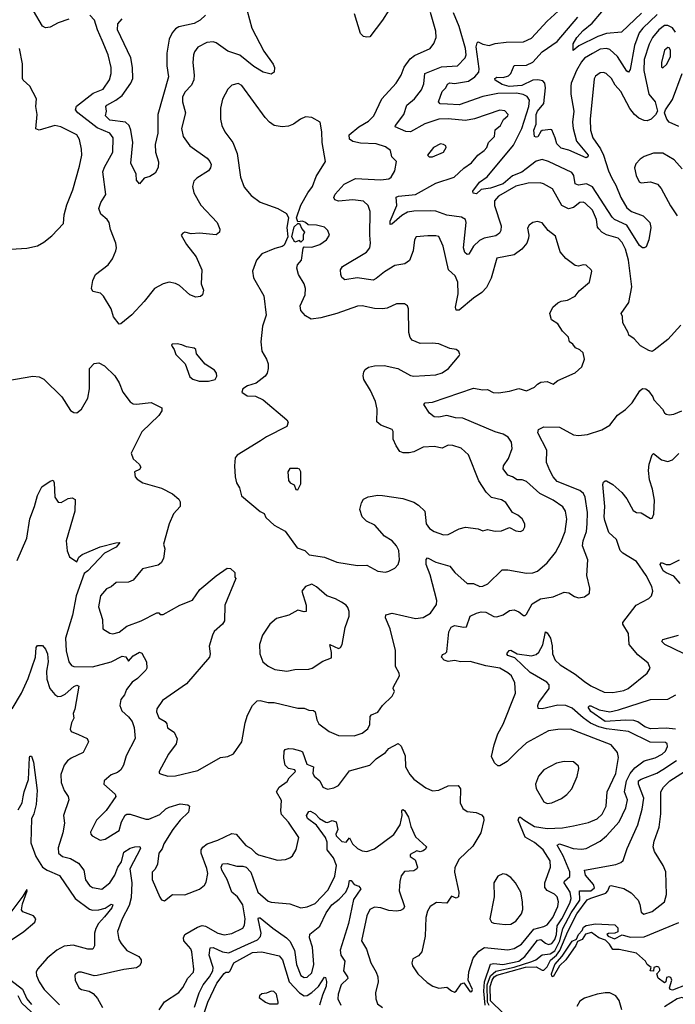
# Model space of a CAD drawing. Extents: x 1771496 to 1971148, y 471553 to 643630.
# Tile 505 of 656: x 1821760 to 1825944, y 632001 to 638279. Entities that reach past the tile are written whole.
import ezdxf

# ---------------------------------------------------------------- set-up
doc = ezdxf.new("R2010")
doc.units = 0

msp = doc.modelspace()

# ---------------------------------------------------------------- linework, layer by layer
at = {"layer": '0CON10XD'}
for points in [[(1822075, 638282.3), (1822005, 638259.3), (1821955, 638232.1), (1821925, 638227.9), (1821905, 638236.7), (1821848, 638335)], [(1823211.9, 638335), (1823240.6, 638225), (1823317.4, 638077.4), (1823378.1, 637995), (1823385.6, 637975), (1823383.8, 637945), (1823365, 637932.5), (1823315, 637943.5), (1823255, 637979.6), (1823165, 638052.5), (1823088.2, 638078.2), (1823015, 638130.8), (1822995, 638138.5), (1822955, 638134.4), (1822896.4, 638103.6), (1822875.8, 638075), (1822870, 638055), (1822864.4, 638005), (1822874.6, 637925), (1822872.1, 637895), (1822857.7, 637862.3), (1822815, 637817.5), (1822798.9, 637785), (1822798.9, 637755), (1822818.6, 637685), (1822792.5, 637585), (1822804.4, 637535), (1822845, 637474.3), (1822955.7, 637395), (1822974.3, 637375), (1822981.4, 637355), (1822978.1, 637335), (1822965.4, 637314.6), (1822891.1, 637268.9), (1822871.3, 637248.7), (1822862.9, 637215), (1822870.6, 637175), (1822915.3, 637095.3), (1823021.2, 636985), (1823036.4, 636943.6), (1823036, 636924), (1823015, 636908), (1822907.7, 636917.7), (1822855, 636914), (1822815, 636923.8), (1822801.2, 636918.8), (1822791.2, 636905), (1822824, 636845), (1822886.4, 636766.4), (1822922, 636685), (1822918.9, 636595), (1822933.8, 636555), (1822927.5, 636525), (1822915, 636513.8), (1822885, 636508.8), (1822845, 636524), (1822780, 636585), (1822755, 636597.1), (1822715, 636605.6), (1822675, 636595.7), (1822620, 636565), (1822555, 636482), (1822475, 636398), (1822405, 636340), (1822395, 636337.5), (1822360, 636385), (1822343.3, 636435), (1822295, 636516.2), (1822275.6, 636535.6), (1822226.2, 636545), (1822219.2, 636565), (1822226.9, 636615), (1822244.4, 636655), (1822325.6, 636715), (1822352.5, 636755), (1822372.9, 636805), (1822377.3, 636825), (1822373.6, 636855), (1822340.6, 636940.6), (1822331.9, 636985), (1822318.6, 637005), (1822278.6, 637038.6), (1822265.6, 637075), (1822277.6, 637112.4), (1822310, 637165), (1822291.9, 637308.1), (1822301.5, 637338.5), (1822355.4, 637435), (1822356.5, 637526.5), (1822336.2, 637556.2), (1822255, 637588.6), (1822130.4, 637685), (1822115.6, 637705), (1822123.1, 637726.9), (1822228.6, 637811.4), (1822293.1, 637835), (1822332.9, 637895), (1822344.6, 637935), (1822344.6, 637975), (1822325.5, 638055), (1822287.3, 638147.3), (1822256.4, 638215), (1822237.1, 638275), (1822208.7, 638308.7)], [(1825065, 635954), (1825085, 635967.5), (1825125, 635972.5), (1825165, 635954.3), (1825195, 635979.2), (1825305, 636028), (1825348, 636065), (1825363.3, 636115), (1825356, 636155), (1825335, 636173.8), (1825305.7, 636185.7), (1825289.7, 636209.7), (1825268, 636225), (1825262.5, 636255), (1825223, 636293), (1825195, 636340), (1825154.3, 636365), (1825144, 636405), (1825162.5, 636445), (1825195, 636474.2), (1825215, 636484.2), (1825255, 636490), (1825303.6, 636516.4), (1825329.3, 636550.7), (1825395, 636606), (1825411.2, 636675), (1825407.5, 636685), (1825375, 636714), (1825355, 636715.7), (1825325, 636707.5), (1825305, 636710.8), (1825245.6, 636755.6), (1825209.7, 636799.7), (1825178.1, 636898.1), (1825132.5, 636935), (1825093.6, 636983.6), (1825065, 636992.5), (1825035, 636986.4), (1825010.4, 636969.6), (1825000.7, 636949.3), (1825009.4, 636905), (1825006.9, 636885), (1824995.4, 636854.6), (1824964.7, 636815.3), (1824915, 636778.9), (1824805, 636757.5), (1824769.2, 636630.8), (1824739.3, 636570.7), (1824709.5, 636540.5), (1824655, 636502.7), (1824565, 636426), (1824546.2, 636426.2), (1824540.8, 636445), (1824558.5, 636531.5), (1824556.2, 636605), (1824539.5, 636645), (1824495.5, 636685), (1824463.3, 636835), (1824435.7, 636895.7), (1824415, 636901.4), (1824365, 636901.4), (1824290, 636895), (1824280, 636875), (1824271.9, 636805), (1824247.2, 636742.8), (1824216.9, 636723.1), (1824155, 636711.2), (1824088.9, 636671.1), (1824035, 636627.8), (1824015, 636618.5), (1823913.3, 636633.3), (1823835, 636620), (1823815.8, 636635), (1823808.6, 636655), (1823808.1, 636685), (1823820, 636705), (1823973.6, 636796.4), (1823993.6, 636825), (1823998.7, 636855), (1823993.9, 636906.1), (1823996.4, 637056.4), (1823983.1, 637095), (1823955, 637121.5), (1823885, 637130.5), (1823795, 637121.1), (1823770.6, 637130.6), (1823765.6, 637145), (1823774.1, 637165.9), (1823830.5, 637229.5), (1823903.8, 637266.2), (1824065, 637257.3), (1824115, 637264.6), (1824131.4, 637275), (1824154.2, 637315), (1824165.7, 637375), (1824135.5, 637405.5), (1824127.3, 637445), (1824095, 637467.6), (1824035, 637487.4), (1823935, 637491.9), (1823885, 637502.7), (1823865, 637518), (1823863.6, 637545), (1823923.8, 637596.2), (1823985, 637632.5), (1824020, 637665), (1824070.5, 637775), (1824162.5, 637875), (1824195.3, 637924.7), (1824212.7, 637977.3), (1824251.5, 638028.5), (1824279.8, 638050.2), (1824380, 638095), (1824403.4, 638126.6), (1824416.7, 638165), (1824416.2, 638205), (1824380.9, 638325)], [(1824115, 638340), (1824074.3, 638275), (1823995, 638170), (1823975, 638166.7), (1823955, 638172), (1823935, 638191.2), (1823896.9, 638316.9)], [(1825979.1, 636330.9), (1825895, 636240), (1825809.1, 636170.9), (1825795, 636164.3), (1825775, 636170), (1825720.4, 636200.4), (1825680, 636245), (1825647.5, 636267.5), (1825643.3, 636285), (1825609.2, 636345), (1825607.1, 636387.1), (1825598.8, 636405), (1825646.9, 636475), (1825665.4, 636575), (1825645.9, 636745), (1825626.7, 636815), (1825605, 636858.2), (1825578.5, 636885), (1825505, 636906.2), (1825475, 636924.6), (1825455.5, 636945), (1825447.1, 636957.1), (1825441.1, 637005), (1825414.2, 637065), (1825369.1, 637109.1), (1825355, 637115.3), (1825335, 637112.5), (1825295, 637081.2), (1825262.4, 637072.4), (1825219.1, 637095), (1825160.4, 637200.4), (1825103.4, 637233.4), (1825081.7, 637238.3), (1825005, 637235.8), (1824925, 637217.7), (1824815.9, 637154.1), (1824790.7, 637125), (1824790, 637095), (1824832.3, 636965), (1824830.8, 636935), (1824822.4, 636917.6), (1824798.7, 636901.3), (1824725, 636886.9), (1824695, 636871.5), (1824656.2, 636835), (1824625.4, 636784.6), (1824615, 636781.9), (1824600.5, 636795), (1824592.6, 636825), (1824608.8, 636985), (1824604.3, 637005), (1824578.8, 637018.8), (1824485, 637031.9), (1824415, 637058.9), (1824380.3, 637059.7), (1824275, 637057.6), (1824235, 637051.2), (1824198.6, 637031.4), (1824135, 636976.2), (1824125, 636973.8), (1824124.4, 636995), (1824167.1, 637095), (1824163.2, 637146.8), (1824176.8, 637153.2), (1824285.2, 637164.8), (1824415, 637236.7), (1824532.9, 637275), (1824595, 637332.5), (1824644, 637366), (1824684.2, 637415.8), (1824725, 637444.4), (1824740, 637465), (1824750.6, 637495), (1824788.9, 637535), (1824793.6, 637576.4), (1824828.9, 637605), (1824846.8, 637643.2), (1824874.2, 637665), (1824876.7, 637675), (1824856.9, 637696.9), (1824825, 637701.1), (1824662.3, 637647.7), (1824604.6, 637635.4), (1824495, 637646.5), (1824435, 637645.3), (1824345, 637614.7), (1824254.5, 637564.5), (1824225, 637566.5), (1824156, 637595), (1824158.1, 637605), (1824212.3, 637675), (1824231.5, 637735), (1824280, 637775), (1824325, 637830.8), (1824339.8, 637870.2), (1824345.6, 637935), (1824451.7, 637978.3), (1824554.8, 637985.3), (1824603.3, 638035), (1824608.4, 638055), (1824603.9, 638095), (1824564.2, 638235), (1824528.2, 638321.8)], [(1825945, 638198.6), (1825925, 638226.1), (1825895, 638242.6), (1825875, 638241.7), (1825839.2, 638215), (1825797.7, 638165), (1825776.2, 638123.8), (1825744.8, 638025.2), (1825742.3, 637955), (1825774.1, 637805), (1825814.6, 637754.6), (1825830, 637695), (1825817.9, 637672.1), (1825790, 637645), (1825765, 637634.4), (1825745, 637635.5), (1825711.2, 637651.2), (1825683.6, 637673.6), (1825653.6, 637713.6), (1825595, 637820.6), (1825560.8, 637860.8), (1825535.5, 637905), (1825502, 637935), (1825485, 637942.9), (1825465, 637940.8), (1825435, 637918.8), (1825425, 637902.5), (1825399.6, 637645), (1825402.2, 637575), (1825417.5, 637525), (1825466.1, 637456.1), (1825485.4, 637415), (1825518.1, 637315), (1825537.8, 637267.8), (1825564.8, 637224.8), (1825595, 637145.5), (1825635, 637079.3), (1825665, 637055.3), (1825738.8, 637028.8), (1825781.4, 636985), (1825788.1, 636955), (1825774.2, 636875.8), (1825758.3, 636831.7), (1825745, 636823.3), (1825735, 636824), (1825715, 636840), (1825635, 636969.2), (1825555, 637004.1), (1825539.9, 637019.9), (1825415, 637214), (1825377.6, 637232.4), (1825325, 637224.6), (1825305, 637231.4), (1825296.2, 637285), (1825284.3, 637305), (1825135, 637375.3), (1825095, 637387.3), (1825055, 637377.9), (1824992.5, 637327.5), (1824965, 637306), (1824905, 637282.9), (1824845, 637232.8), (1824765, 637204.1), (1824704.7, 637195.3), (1824675, 637168.5), (1824653.3, 637173.3), (1824651.1, 637185), (1824695, 637242.1), (1824743.3, 637276.7), (1824911.5, 637478.5), (1824965, 637585.5), (1825008.9, 637725), (1825013.4, 637765), (1824999.4, 637789.4), (1824972.7, 637802.7), (1824930.3, 637810.3), (1824812.2, 637807.8), (1824715, 637789.6), (1824565, 637735.9), (1824490.7, 637740.7), (1824442.7, 637742.7), (1824433.1, 637755), (1824455, 637821.4), (1824478.9, 637845), (1824491.1, 637868.9), (1824505, 637876.2), (1824535, 637872.9), (1824625, 637886), (1824665, 637913.8), (1824688.9, 637945), (1824692.4, 637965), (1824672.5, 638105), (1824679.1, 638130.9), (1824685, 638136.9), (1824715, 638122.7), (1824755, 638113.8), (1824795, 638126.6), (1824864.2, 638135.8), (1824975, 638137.1), (1825025, 638161.2), (1825125, 638269.6), (1825220.4, 638355)], [(1825728.7, 638321.3), (1825601.1, 638198.9), (1825505, 638190.5), (1825448.2, 638171.8), (1825328.6, 638111.4), (1825292.5, 638082.5), (1825292.5, 638125), (1825315, 638166), (1825355, 638209.5), (1825413.8, 638256.2), (1825475, 638330)], [(1822945, 638307.1), (1822912.9, 638275), (1822874.3, 638255.7), (1822775, 638232.9), (1822755, 638220.7), (1822732.7, 638195), (1822713.4, 638155), (1822699.4, 638065), (1822698.8, 637985), (1822710, 637915), (1822640.9, 637675), (1822642.5, 637555), (1822624, 637484), (1822627.5, 637435), (1822647, 637373), (1822645, 637337.5), (1822625, 637300), (1822591.7, 637278.3), (1822555, 637267.5), (1822525, 637232.5), (1822506.1, 637256.1), (1822503.2, 637295), (1822469.5, 637365), (1822482, 637495), (1822470, 637575), (1822459.4, 637605), (1822435, 637624.7), (1822335, 637638.9), (1822308.5, 637665), (1822314.5, 637695), (1822310, 637725), (1822315.7, 637735), (1822373.5, 637766.5), (1822413.5, 637796.5), (1822469.2, 637875), (1822481.4, 637905), (1822481, 637975), (1822468.6, 638035), (1822384.7, 638215), (1822387.1, 638252.9), (1822413.5, 638285)], [(1825828.1, 638311.9), (1825736.9, 638225), (1825713.2, 638195), (1825682.4, 638115), (1825655, 637961.2), (1825645, 637944.3), (1825635, 637950), (1825575.1, 638045.1), (1825525, 638088.7), (1825504.7, 638094.7), (1825465, 638090.3), (1825416.1, 638063.9), (1825365, 638032.8), (1825345, 638011.3), (1825312.4, 637955), (1825280, 637875), (1825277.6, 637855), (1825276.8, 637805), (1825295.8, 637695), (1825288.2, 637625), (1825291.6, 637585), (1825313.4, 637503.4), (1825386.5, 637415), (1825385.4, 637404.6), (1825375, 637397.8), (1825265, 637446.2), (1825215, 637460.6), (1825187.8, 637487.8), (1825177.5, 637525), (1825155.7, 637575.7), (1825149.2, 637579.2), (1825095, 637573.1), (1825084.7, 637565.3), (1825067, 637533), (1825055, 637529.2), (1825045, 637533.8), (1825041.8, 637575), (1825056.5, 637613.5), (1825056.6, 637675), (1825064.9, 637695.1), (1825104.8, 637745), (1825116, 637845), (1825110.2, 637875), (1825098.9, 637888.9), (1825066.4, 637896.4), (1825034.2, 637894.2), (1824965, 637859.2), (1824883.8, 637853.8), (1824839.6, 637865), (1824793.8, 637893.8), (1824791.9, 637905), (1824805, 637912.9), (1824845, 637909.4), (1824879.6, 637920.4), (1824894.3, 637935), (1824915, 637987.5), (1824995, 637990), (1825035, 638008.8), (1825094.6, 638075), (1825189.3, 638140.7), (1825321.6, 638295)], [(1821705, 636816.2), (1821805, 636821.2), (1821875, 636836.7), (1821915, 636860), (1821965, 636901.2), (1822039.7, 636980.3), (1822044.3, 637035), (1822061.1, 637098.9), (1822100, 637195), (1822142.2, 637345), (1822156.7, 637415), (1822155.8, 637454.2), (1822143.1, 637515), (1822125, 637544.2), (1822022, 637595), (1821985, 637604.6), (1821885.6, 637575.6), (1821863.5, 637583.5), (1821872.3, 637675), (1821863.1, 637725), (1821867.5, 637775), (1821825.7, 637855), (1821783.4, 637893.4), (1821778, 637905), (1821777.5, 637997.5), (1821758.9, 638095)], [(1825865, 637971.4), (1825890.5, 637995), (1825911.8, 638045), (1825912.2, 638085), (1825905, 638099.2), (1825895, 638102.5), (1825875.6, 638084.4), (1825854.6, 638005), (1825855, 637977.5), (1825865, 637971.4)], [(1825965, 637598.2), (1825903.3, 637625), (1825888.5, 637645), (1825873.9, 637686.1), (1825880, 637705), (1825925, 637770), (1825986.3, 637935)], [(1824095, 634756.2), (1824115, 634762), (1824155, 634782), (1824175.7, 634805), (1824182.9, 634835), (1824179.4, 634895), (1824165, 634924), (1824137, 634957), (1824088.8, 634985), (1824025.6, 635055.6), (1823972.4, 635082.4), (1823945, 635108.8), (1823930, 635155), (1823941.2, 635198.8), (1823955, 635221.2), (1823984.3, 635235.7), (1824045, 635246.7), (1824075, 635244.4), (1824205, 635226.9), (1824275, 635203.1), (1824305, 635184.3), (1824345.6, 635145), (1824353.5, 635065), (1824374.3, 635035), (1824405, 635015.6), (1824465, 634993.3), (1824495, 634996.5), (1824565, 635033.3), (1824605, 635043.1), (1824685, 635032), (1824715, 635018.8), (1824745, 635028), (1824795, 635017.5), (1824835, 635020), (1824885, 635041.4), (1824925, 635020), (1824955, 635016.4), (1824971.9, 635025), (1824984.5, 635045.5), (1824984.4, 635065), (1824965.4, 635095.4), (1824939.7, 635119.7), (1824905, 635137.1), (1824861.3, 635201.3), (1824835, 635216.5), (1824771.7, 635231.7), (1824736.1, 635266.1), (1824688.9, 635338.9), (1824623.4, 635503.4), (1824577.8, 635547.8), (1824525, 635563.3), (1824495, 635565.6), (1824455, 635547.3), (1824405, 635557.5), (1824335, 635553.6), (1824275, 635524.5), (1824245, 635516.7), (1824206.4, 635516.4), (1824186.2, 635525), (1824162.1, 635562.1), (1824144.2, 635605), (1824143.6, 635653.6), (1824137.5, 635665), (1824064.5, 635694.5), (1824040, 635715), (1824041.2, 635795), (1824030.5, 635845), (1823999.2, 635915), (1823957.1, 635985), (1823952.6, 636007.4), (1823956.2, 636033.8), (1823965, 636048.6), (1823985, 636062.5), (1824025, 636071.5), (1824085, 636073.6), (1824173.3, 636055), (1824255, 636010.5), (1824275, 636005.5), (1824415, 636015.5), (1824455, 636027.9), (1824495.6, 636055), (1824564, 636135), (1824568.8, 636145), (1824562.3, 636162.3), (1824545.8, 636175.8), (1824505, 636182.5), (1824435, 636211.1), (1824392.6, 636217.4), (1824314.6, 636214.6), (1824265.4, 636235.4), (1824251.5, 636251.5), (1824242.7, 636285), (1824241.9, 636435), (1824234.4, 636454.4), (1824215, 636467.1), (1824165, 636468.1), (1824105, 636440.6), (1824075, 636434.4), (1824025, 636437.5), (1823945, 636454.5), (1823915, 636452.1), (1823785, 636406.2), (1823682.5, 636377.5), (1823620.3, 636370.3), (1823585, 636390.8), (1823553.7, 636423.7), (1823549.2, 636455), (1823581.4, 636525), (1823584.2, 636565), (1823575.6, 636595), (1823540, 636655), (1823528, 636695), (1823533.3, 636715), (1823558.8, 636745), (1823568.3, 636821.7), (1823575, 636830), (1823625, 636828), (1823675, 636845.7), (1823717.5, 636875), (1823738.1, 636905), (1823727.5, 636935), (1823705.4, 636955.4), (1823655, 636968.5), (1823600, 636970), (1823585, 636986.2), (1823565, 636993.3), (1823535, 636990), (1823526, 637015), (1823555, 637096.7), (1823598.6, 637175), (1823629.4, 637215), (1823651.9, 637278.1), (1823711.4, 637375), (1823689.4, 637495), (1823688.9, 637565), (1823678, 637625), (1823625, 637655.6), (1823585, 637660.6), (1823551.2, 637645), (1823506.9, 637613.1), (1823475, 637600.4), (1823435, 637595.4), (1823384, 637605), (1823354.3, 637625), (1823325.7, 637655), (1823178.8, 637858.8), (1823155, 637872.2), (1823115, 637860.8), (1823087.5, 637835), (1823055, 637772.5), (1823042, 637715), (1823040.8, 637645), (1823050, 637605), (1823069.2, 637565), (1823121.4, 637495), (1823148.5, 637425), (1823169.5, 637275), (1823191.7, 637211.7), (1823237.8, 637157.8), (1823295, 637115.7), (1823406.7, 637075), (1823463.2, 637043.2), (1823475.5, 637015.5), (1823464.7, 636955), (1823471.4, 636895), (1823448.3, 636841.7), (1823435, 636832), (1823389.1, 636820.9), (1823304.5, 636785.5), (1823270.6, 636745), (1823246.9, 636675), (1823252.8, 636632.8), (1823317.3, 636517.3), (1823334, 636395), (1823309.2, 636325), (1823298, 636225), (1823305.7, 636165), (1823336, 636115), (1823345.7, 636085), (1823345.8, 636054.2), (1823338.8, 636025), (1823326.2, 636005), (1823269.7, 635960.3), (1823215, 635943.3), (1823183.9, 635926.1), (1823177.5, 635905), (1823211.2, 635881.2), (1823265, 635878), (1823315, 635855.8), (1823465, 635726.7), (1823473.6, 635713.6), (1823465, 635684.2), (1823335, 635619.1), (1823296.7, 635593.3), (1823147.4, 635502.6), (1823135.6, 635485), (1823131.1, 635435), (1823135.7, 635365), (1823144.3, 635325), (1823162.9, 635295), (1823175, 635244), (1823293.9, 635143.9), (1823319.6, 635129.6), (1823330.8, 635105), (1823385, 635055.7), (1823455, 635016.7), (1823531.4, 634911.4), (1823580, 634895), (1823607.5, 634867.5), (1823705, 634852.5), (1823785, 634820.8), (1823915, 634798.6), (1823975, 634800), (1824045, 634762), (1824095, 634756.2)], [(1824373.8, 637403.8), (1824395, 637404.2), (1824465, 637434.4), (1824482, 637465), (1824478.8, 637475), (1824465, 637484.2), (1824445, 637486.9), (1824400, 637465), (1824362.5, 637415), (1824373.8, 637403.8)], [(1825988.2, 637328.2), (1825935.8, 637385), (1825865, 637426.9), (1825805, 637427.1), (1825745, 637405.7), (1825719.7, 637390.3), (1825690.9, 637359.1), (1825683.3, 637335), (1825694.7, 637284.7), (1825712, 637245), (1825725, 637238), (1825785.9, 637244.1), (1825829.3, 637229.3), (1825852.6, 637202.6), (1825912.1, 637092.1), (1825955, 637028)], [(1823555, 636860), (1823545, 636870), (1823515, 636860), (1823496.7, 636895), (1823512.1, 636957.9), (1823535, 636980), (1823545, 636980), (1823560, 636945), (1823577.5, 636925), (1823570, 636905), (1823570, 636875), (1823555, 636860)], [(1822965, 635974.3), (1823006.7, 635985), (1823018.8, 636005), (1823016.2, 636025), (1823003.3, 636045), (1822943.5, 636083.5), (1822888.3, 636148.3), (1822883.3, 636175), (1822873.9, 636183.9), (1822825, 636193.8), (1822795, 636206.7), (1822765, 636212.5), (1822735, 636210), (1822730, 636205), (1822732.5, 636195), (1822747, 636177), (1822756.7, 636145), (1822816, 636085), (1822845, 636002.5), (1822865, 635987.1), (1822905, 635974.4), (1822965, 635974.3)], [(1821685, 635978.6), (1821845, 636006.5), (1821885, 636001.9), (1821915, 635985.8), (1822028.6, 635875), (1822085, 635786.2), (1822105, 635773.8), (1822125, 635772), (1822155.5, 635794.5), (1822195.6, 635865), (1822206.7, 635925), (1822206.7, 636055), (1822235, 636086.2), (1822265, 636092), (1822302.3, 636072.3), (1822367.9, 636007.9), (1822394.3, 635964.3), (1822418.8, 635905), (1822465, 635843.3), (1822485, 635830), (1822505, 635828), (1822598.3, 635838.3), (1822666.7, 635805), (1822668, 635785), (1822648.8, 635755), (1822539.8, 635650.2), (1822472.2, 635515), (1822485, 635478.6), (1822522.5, 635445), (1822533.3, 635425), (1822525, 635410), (1822492.5, 635395), (1822496.7, 635365), (1822509.5, 635349.5), (1822546.7, 635325), (1822665, 635292.2), (1822735, 635255.6), (1822775, 635221.2), (1822783.8, 635205), (1822783.8, 635175), (1822742.5, 635127.5), (1822714.4, 635065), (1822678.5, 634935), (1822685.5, 634905), (1822677.3, 634842.7), (1822664.1, 634815.9), (1822645, 634800), (1822545, 634776.7), (1822484.2, 634705.8), (1822455, 634692.9), (1822375, 634690), (1822345, 634662.5), (1822315, 634650.8), (1822276, 634605), (1822263.5, 634535), (1822288.6, 634455), (1822290, 634395), (1822335, 634366.7), (1822355, 634362), (1822395, 634373.8), (1822445, 634411.4), (1822535, 634446.4), (1822635, 634497.5), (1822647.5, 634497.5), (1822656.4, 634486.4), (1822675, 634486), (1822782.5, 634545), (1822862.1, 634577.9), (1822910, 634645), (1823015, 634733.1), (1823085, 634781.2), (1823105, 634780), (1823132.5, 634755), (1823134.1, 634724.1), (1823140, 634715), (1823068.9, 634545), (1823067.5, 634445), (1823055, 634423.8), (1823002.1, 634377.9), (1822990, 634355), (1822970, 634285), (1822976, 634235), (1822972, 634215), (1822825.7, 634045), (1822672.1, 633937.9), (1822635.8, 633885), (1822632.9, 633865), (1822647.9, 633827.9), (1822688.1, 633805), (1822699.6, 633789.6), (1822704.4, 633764.4), (1822745.5, 633735.5), (1822764.3, 633694.3), (1822759.3, 633660.7), (1822710.8, 633595), (1822650, 633485), (1822650, 633475), (1822659.3, 633469.3), (1822705, 633456), (1822755, 633457.5), (1822898, 633492), (1823042.5, 633575), (1823089.3, 633580.7), (1823125, 633597.5), (1823178, 633675), (1823199.5, 633795), (1823214.7, 633845.3), (1823245, 633905.8), (1823276.7, 633935), (1823295, 633938.9), (1823345, 633924.5), (1823385, 633925.7), (1823535, 633888.1), (1823575, 633890), (1823605, 633875.5), (1823635, 633874), (1823645.7, 633865), (1823656.7, 633815), (1823669.8, 633789.8), (1823735, 633739.4), (1823795, 633714.4), (1823895, 633713.1), (1823945, 633730), (1823981.9, 633758.1), (1823994.7, 633785.3), (1823995.7, 633835), (1824004.5, 633845.5), (1824045, 633863.8), (1824076, 633905), (1824136.2, 633965), (1824152.5, 633995), (1824143.8, 634013.8), (1824146, 634025), (1824184, 634095), (1824181.7, 634111.7), (1824158, 634155), (1824157.7, 634257.7), (1824124.3, 634395), (1824094, 634465), (1824096.4, 634483.6), (1824136.1, 634493.9), (1824285, 634461.5), (1824335, 634468), (1824382, 634495), (1824419.1, 634550.9), (1824422.9, 634575), (1824379.8, 634739.8), (1824353.8, 634805), (1824353.3, 634836.7), (1824363, 634847), (1824415, 634820.8), (1824505.3, 634795.3), (1824536.7, 634755), (1824615, 634683.3), (1824655, 634684.3), (1824695.8, 634665.8), (1824715, 634667.1), (1824747.6, 634682.4), (1824839.1, 634770.9), (1824875, 634770.6), (1824995, 634750.6), (1825035, 634751.9), (1825065, 634763.1), (1825125, 634816), (1825178.3, 634881.7), (1825213.3, 634945), (1825240.9, 635015), (1825251.5, 635095), (1825242.9, 635145), (1825225, 635171.9), (1825165, 635214.6), (1825078.7, 635258.7), (1824994.7, 635334.7), (1824965.4, 635345.4), (1824934.1, 635344.1), (1824905, 635364.5), (1824874.3, 635375), (1824844.3, 635415), (1824847.1, 635435), (1824878.8, 635481.2), (1824901.8, 635545), (1824898.2, 635585), (1824877.6, 635617.6), (1824845, 635636.7), (1824795, 635651.9), (1824588.1, 635738.1), (1824541.3, 635741.3), (1824485, 635754.4), (1824435, 635745.6), (1824405, 635747.1), (1824375, 635770.8), (1824340, 635825), (1824347.5, 635835), (1824395, 635840.5), (1824655, 635928.9), (1824715, 635918), (1824745, 635920.6), (1824781.7, 635901.7), (1824815, 635900), (1824885, 635910), (1824945, 635927.5), (1824995, 635913.1), (1825045, 635935.7), (1825065, 635954)], [(1822158.8, 634868.8), (1822275, 634918.8), (1822374.2, 634944.2), (1822400, 634945), (1822375.6, 634915), (1822302, 634878), (1822195, 634764.4), (1822172.3, 634747.7), (1822121.2, 634605), (1822098, 634482), (1822053.6, 634335), (1822057.8, 634255), (1822074, 634184), (1822091.9, 634161.9), (1822105, 634155.6), (1822225, 634152.1), (1822345, 634184.2), (1822415, 634221.3), (1822436.7, 634216.7), (1822455, 634188), (1822485, 634221.8), (1822525, 634245.5), (1822540.2, 634240.2), (1822569.2, 634185), (1822572.3, 634145), (1822565, 634130.4), (1822511.9, 634078.1), (1822478.9, 634055), (1822441.1, 634008.9), (1822428.6, 633975), (1822405.4, 633945), (1822399.5, 633905), (1822411.4, 633871.4), (1822455, 633834.5), (1822478.7, 633805), (1822490.6, 633765), (1822496.5, 633695), (1822439.5, 633585), (1822421.8, 633525), (1822405.5, 633495), (1822385, 633478.9), (1822345, 633463.8), (1822298.8, 633425), (1822296.7, 633405), (1822370.5, 633340.5), (1822372.9, 633325), (1822312.8, 633237.2), (1822250.8, 633175), (1822212.7, 633097.3), (1822214.2, 633085), (1822223.8, 633075), (1822275, 633047.1), (1822305, 633054.3), (1822356, 633085), (1822395, 633110), (1822411.1, 633165), (1822433.7, 633206.3), (1822445, 633213.1), (1822465, 633212.5), (1822565, 633181.1), (1822585, 633181.1), (1822655, 633210), (1822692.9, 633247.1), (1822715, 633258.8), (1822785, 633278.8), (1822832.5, 633272.5), (1822843.8, 633263.8), (1822837.1, 633225), (1822784.7, 633175.3), (1822737.1, 633115), (1822680.4, 633025), (1822668.6, 632991.4), (1822647.3, 632965), (1822640, 632895), (1822625, 632862), (1822605.9, 632844.1), (1822605, 632797.5), (1822655, 632683.3), (1822665, 632666.7), (1822685, 632660), (1822735, 632700), (1822815, 632698), (1822908, 632735), (1822940, 632760), (1822950.3, 632779.7), (1822960.4, 632835), (1822955, 632866.7), (1822919.2, 632965), (1822919.2, 632985), (1822928.1, 633001.9), (1822956.3, 633023.7), (1823025, 633047.1), (1823115, 633089.7), (1823140.8, 633085), (1823204.3, 633014.3), (1823237.8, 632995), (1823265, 632965.6), (1823285, 632953.3), (1823405, 632920), (1823456.8, 632923.2), (1823485, 632934), (1823501.7, 632948.3), (1823525, 632987.5), (1823541.9, 633065), (1823475, 633163.1), (1823431.6, 633211.6), (1823426.8, 633235), (1823430.9, 633300.9), (1823400, 633355), (1823415.4, 633384.6), (1823467.9, 633422.1), (1823480.8, 633445), (1823519.2, 633485), (1823515.7, 633495.7), (1823475, 633504.3), (1823455, 633526.2), (1823445, 633570), (1823447.5, 633615), (1823455, 633626), (1823475, 633631.4), (1823505, 633630.6), (1823552.2, 633617.8), (1823565, 633610.8), (1823591.7, 633531.7), (1823635.6, 633515), (1823630, 633475), (1823640.4, 633455), (1823676.4, 633426.4), (1823695, 633385.7), (1823725, 633373.1), (1823765, 633380), (1823794.5, 633395.5), (1823865, 633490), (1823994.5, 633525.5), (1824035.8, 633565), (1824094, 633606), (1824115, 633632), (1824175, 633663.8), (1824195, 633646), (1824219.6, 633585), (1824222.5, 633515), (1824249.1, 633465), (1824275, 633436.5), (1824351.3, 633381.3), (1824395, 633361.4), (1824434.5, 633365.5), (1824495, 633394.3), (1824557.5, 633395), (1824572, 633375), (1824571.1, 633285), (1824588.7, 633248.7), (1824615, 633230), (1824672.7, 633222.7), (1824708, 633208), (1824718.8, 633195), (1824722, 633175), (1824701.9, 633095), (1824651.3, 633008.7), (1824564.7, 632925.3), (1824537.3, 632872.7), (1824535, 632842.5), (1824561.9, 632715), (1824560, 632685), (1824545, 632678), (1824515, 632691.2), (1824485, 632645.7), (1824419.1, 632650.9), (1824378.5, 632625), (1824362.9, 632595), (1824352.2, 632555), (1824347.5, 632435), (1824327.1, 632335), (1824305, 632310), (1824268.8, 632291.2), (1824262.5, 632265), (1824266, 632245), (1824300, 632195), (1824359.7, 632139.7), (1824395.5, 632115.5), (1824435, 632104.4), (1824485, 632110.6), (1824515, 632085.8), (1824535, 632078), (1824545, 632083.8), (1824578.3, 632131.7), (1824595, 632138), (1824635, 632080), (1824645, 632082.5), (1824650, 632095), (1824622, 632155), (1824626.9, 632206.9), (1824654.3, 632295.7), (1824689.6, 632340.4), (1824727.1, 632362.9), (1824875, 632348.8), (1824915, 632355.6), (1824962.4, 632385), (1825039.9, 632480.1), (1825105, 632496.9), (1825125, 632507.6), (1825162.6, 632555), (1825194.8, 632625), (1825198.9, 632655), (1825190.8, 632685), (1825172.9, 632702.9), (1825125, 632726.7), (1825110.3, 632745), (1825111.8, 632775), (1825148.2, 632875), (1825145.3, 632915), (1825100.3, 632985), (1825045, 633032.8), (1824985, 633067.5), (1824940.8, 633175), (1824946.7, 633193.3), (1824955, 633193.8), (1824977.6, 633177.6), (1825045, 633134.4), (1825125, 633121.4), (1825223.5, 633126.5), (1825295, 633137.9), (1825389.8, 633160.2), (1825445, 633183.5), (1825475.9, 633214.1), (1825502.1, 633265), (1825509.5, 633355), (1825565, 633472.5), (1825582.1, 633575), (1825575, 633605.8), (1825534.7, 633654.7), (1825275, 633754.1), (1825193.6, 633753.6), (1825135, 633743.5), (1824995, 633667.5), (1824936.5, 633615), (1824870.9, 633549.1), (1824825, 633520.8), (1824811.9, 633521.9), (1824790.6, 633540.6), (1824771.7, 633581.7), (1824787.3, 633655), (1824810.4, 633725), (1824845, 633786), (1824923.1, 633985), (1824919.9, 634049.9), (1824897.5, 634095), (1824875.3, 634115.3), (1824824.7, 634144.7), (1824735, 634158.8), (1824635, 634186.1), (1824575, 634184.2), (1824535, 634192.2), (1824495, 634186.4), (1824468.8, 634195), (1824451.2, 634215), (1824458.3, 634231.7), (1824475, 634236.7), (1824485, 634247.5), (1824497.9, 634375), (1824514.1, 634405.9), (1824535, 634416.5), (1824595, 634405.7), (1824611.4, 634408.6), (1824633.8, 634475), (1824675.5, 634494.5), (1824705, 634503.3), (1824735, 634500.9), (1824785, 634474.5), (1824805, 634471.5), (1824845, 634483.5), (1824885, 634511.9), (1824915, 634515.8), (1824944.2, 634504.2), (1824975, 634480), (1824985, 634480), (1824995, 634487.5), (1825029.6, 634555), (1825083.3, 634586.7), (1825165, 634598), (1825235, 634629.2), (1825265, 634624), (1825300.3, 634600.3), (1825325, 634592), (1825365, 634598), (1825395, 634622.5), (1825398, 634655), (1825379.2, 634735), (1825385.6, 634835), (1825350.4, 634925), (1825354.7, 634955), (1825377.2, 635015), (1825382, 635065), (1825382.4, 635137.6), (1825367.7, 635235), (1825357.3, 635257.2), (1825335, 635277.1), (1825190.4, 635335), (1825163.3, 635365), (1825142.3, 635405), (1825122.5, 635455), (1825123.1, 635535), (1825066, 635645), (1825070, 635665), (1825105, 635682), (1825205, 635680.6), (1825295, 635632.2), (1825325, 635627.8), (1825382.5, 635635), (1825475.5, 635664.5), (1825526.4, 635693.6), (1825573.7, 635756.3), (1825625, 635794), (1825667.5, 635835), (1825716.6, 635913.4), (1825735, 635927.5), (1825755, 635925.8), (1825773.2, 635913.2), (1825800.8, 635875), (1825807.5, 635855), (1825862.5, 635795), (1825875, 635771.4), (1825885, 635762.9), (1825905, 635759.2), (1825935, 635764.4), (1825985, 635785.7)], [(1825490.6, 635109.4), (1825494.8, 635175.3), (1825481.9, 635315), (1825485, 635330), (1825495, 635338.8), (1825505, 635338.8), (1825545, 635316), (1825602.5, 635265), (1825633.7, 635223.7), (1825675, 635148.8), (1825695, 635136.7), (1825725, 635133.8), (1825785, 635098.8), (1825795, 635100), (1825807.5, 635125), (1825810.8, 635215), (1825798.6, 635285), (1825778.9, 635345), (1825772.7, 635405), (1825776.7, 635445), (1825796, 635504), (1825805, 635513.3), (1825855, 635473.3), (1825895, 635462.9), (1825925, 635473.1), (1825965, 635512)], [(1823535, 635281.2), (1823555, 635320), (1823553.3, 635395), (1823545, 635412.5), (1823535, 635417.5), (1823485, 635416.2), (1823471.2, 635395), (1823475, 635340), (1823486.4, 635326.4), (1823512.5, 635312.5), (1823522.3, 635282.3), (1823535, 635281.2)], [(1821745, 634830.8), (1821806.2, 634973.8), (1821825, 635096.7), (1821855.7, 635175), (1821874, 635246), (1821900.7, 635299.3), (1821955, 635337.5), (1821975, 635342.5), (1821981.2, 635325), (1821983.8, 635235), (1822005, 635202.5), (1822025, 635200), (1822070, 635225), (1822095, 635230), (1822115, 635220), (1822112, 635145), (1822057.1, 634955), (1822062.7, 634892.7), (1822078.8, 634855), (1822125, 634822.5), (1822137.6, 634852.4), (1822158.8, 634868.8)], [(1824731.2, 631995), (1824722.6, 632085), (1824726.5, 632143.5), (1824763.4, 632256.6), (1824785, 632260.4), (1824844, 632254), (1824945, 632274.9), (1824983.6, 632305), (1825065, 632410), (1825085, 632414.8), (1825115, 632389.8), (1825135, 632382.4), (1825155, 632387.8), (1825175.8, 632415), (1825185.4, 632445), (1825188.8, 632501.2), (1825220.3, 632545), (1825271.2, 632645), (1825279.7, 632675), (1825273.2, 632715), (1825235.3, 632775), (1825237.5, 632785), (1825270.4, 632815), (1825270, 632845), (1825227.8, 632947.8), (1825188.9, 633015), (1825205, 633023.8), (1825242.1, 633012.1), (1825292.5, 632995), (1825345, 632989.4), (1825375, 632994.1), (1825465, 633041.5), (1825505.2, 633074.8), (1825584.8, 633165.2), (1825627, 633253), (1825638.7, 633305), (1825619.7, 633355), (1825632.5, 633425), (1825655, 633472.8), (1825685, 633508.7), (1825745, 633552.7), (1825815, 633571.5), (1825860.5, 633595), (1825880, 633615), (1825893.5, 633645), (1825891.5, 633661.5), (1825880, 633670), (1825782.9, 633672.9), (1825645, 633739.3), (1825505, 633756.3), (1825455, 633769.3), (1825403.3, 633793.3), (1825355, 633828), (1825285, 633890), (1825245, 633906.3), (1825195, 633908.9), (1825095, 633884.6), (1825067.7, 633887.7), (1825065.7, 633905), (1825073.5, 633925), (1825139.6, 634015), (1825137.9, 634037.9), (1825123.1, 634055), (1825016.5, 634116.5), (1824919.4, 634209.4), (1824874, 634225), (1824869.2, 634235), (1824883.4, 634256.6), (1824895, 634259.2), (1824935.4, 634235.4), (1825025, 634222.1), (1825055, 634230.8), (1825073, 634247), (1825097.8, 634292.2), (1825115, 634376.2), (1825125, 634370), (1825146.5, 634335), (1825157.4, 634287.4), (1825160.9, 634235), (1825176.2, 634195), (1825208.2, 634165), (1825305.6, 634105.6), (1825365, 634060), (1825405, 634031.8), (1825490.5, 633990.5), (1825545, 633987.9), (1825615, 634002.3), (1825642.9, 634015), (1825765, 634112.5), (1825784, 634145), (1825771.2, 634175), (1825705, 634230), (1825649.4, 634295), (1825644.5, 634365), (1825608.5, 634425), (1825608.9, 634435), (1825694.7, 634545.3), (1825775, 634589.2), (1825792, 634605), (1825800, 634635), (1825794.4, 634665), (1825756.6, 634735), (1825695, 634823.5), (1825608, 634878), (1825591.8, 634895), (1825567.5, 634965), (1825518.8, 635008.8), (1825492.9, 635085), (1825490.6, 635109.4)], [(1825973.7, 634685), (1825935, 634730.3), (1825885, 634750.9), (1825866.7, 634765), (1825846.2, 634805), (1825855, 634818.8), (1825884.3, 634804.3), (1825910, 634805), (1825970, 634835)], [(1823465, 634124.5), (1823515, 634135.6), (1823605, 634138.6), (1823626.7, 634145), (1823695, 634189.2), (1823749.1, 634210.9), (1823750, 634245), (1823740, 634295), (1823795, 634270), (1823806.7, 634275), (1823818, 634295), (1823837, 634403), (1823862.5, 634475), (1823862.7, 634505), (1823855, 634530), (1823844.3, 634545), (1823814.2, 634565), (1823775, 634586.4), (1823721.2, 634605), (1823655, 634663.3), (1823625, 634680), (1823583.8, 634665), (1823560.8, 634635), (1823588, 634545), (1823587.5, 634505), (1823575, 634502.9), (1823535, 634513.8), (1823477.6, 634482.4), (1823399.7, 634460.3), (1823355.5, 634424.5), (1823310, 634355), (1823290, 634295), (1823292.5, 634235), (1823311.2, 634185), (1823345, 634156), (1823387.5, 634135), (1823465, 634124.5)], [(1825996.6, 634236.6), (1825877.5, 634295), (1825857.5, 634315), (1825863.3, 634326.7), (1825963.8, 634355)], [(1821713.2, 633885), (1821771.5, 633985), (1821815, 634079.2), (1821860.6, 634215), (1821864.6, 634275.4), (1821875, 634289.2), (1821905, 634288.6), (1821924.2, 634265), (1821937.5, 634235), (1821942.8, 634185), (1821931.1, 634125), (1821933, 634073), (1821952.8, 634015), (1821985, 633975.6), (1822004.4, 633964.4), (1822025, 633965.6), (1822050.9, 633979.1), (1822105, 634027.9), (1822125.5, 634035.5), (1822138.6, 634028.6), (1822112.7, 633882.7), (1822101.5, 633855), (1822105.9, 633825), (1822090.9, 633795), (1822082.9, 633755), (1822089.2, 633739.2), (1822135, 633721.5), (1822191.2, 633695), (1822198.5, 633675), (1822164.5, 633605.5), (1822089.2, 633570.8), (1822065, 633553.3), (1822044.8, 633525.2), (1822023.2, 633465), (1822025.5, 633415), (1822043.9, 633363.9), (1822069.6, 633325), (1822073.4, 633305), (1822040.6, 633205), (1822045.5, 633155), (1822035.2, 633095), (1822005, 632998.8), (1822008.9, 632965), (1822034.1, 632944.1), (1822085, 632930.4), (1822135, 632900.8), (1822168.9, 632855), (1822179.6, 632795), (1822205, 632758.2), (1822225, 632745.4), (1822285, 632734.4), (1822335.3, 632774.7), (1822366.6, 632823.4), (1822386.7, 632875), (1822410.5, 632909.5), (1822425, 632971.3), (1822465, 632997.2), (1822494.3, 633004.3), (1822526.6, 633006.6), (1822530.8, 632995), (1822463.5, 632865), (1822476, 632775), (1822470.9, 632679.1), (1822458.3, 632631.7), (1822414.1, 632545), (1822385.4, 632464.6), (1822392.3, 632415), (1822407.7, 632387.7), (1822444.6, 632344.6), (1822520.8, 632305), (1822535.8, 632285), (1822535.6, 632264.4), (1822524, 632245), (1822505, 632233.5), (1822425, 632223.1), (1822254.1, 632184.1), (1822235, 632182.5), (1822155.5, 632205.5), (1822135, 632205.8), (1822116.7, 632195), (1822112, 632185), (1822114, 632155), (1822138.8, 632105), (1822154.3, 632094.3), (1822204.4, 632084.4), (1822229.3, 632069.3), (1822257.1, 632037.1), (1822289.3, 631979.3)], [(1825945, 633754.2), (1825885, 633761.9), (1825785, 633757.7), (1825749.2, 633769.2), (1825705, 633802.3), (1825679.6, 633809.6), (1825625, 633812.9), (1825496.5, 633805), (1825405, 633867.5), (1825388.6, 633895), (1825395, 633904), (1825405, 633904.4), (1825457.8, 633877.8), (1825525, 633866.1), (1825582, 633878), (1825785, 633945.3), (1825895, 633946.8), (1825946.9, 633975)], [(1821750.1, 633239.9), (1821776.9, 633285), (1821783.2, 633323.2), (1821788.3, 633355), (1821817.3, 633435), (1821822.5, 633575), (1821825, 633582.5), (1821835, 633582.5), (1821848.6, 633545), (1821871.6, 633365), (1821865.3, 633274.7), (1821850.6, 633215), (1821836.2, 633183.8), (1821830.8, 633030.8), (1821864.2, 632944.2), (1821905.4, 632875), (1821935, 632855.7), (1822015, 632821.3), (1822115.3, 632675), (1822205, 632607.1), (1822225, 632600.7), (1822265, 632603), (1822305.2, 632614.8), (1822345, 632639.2), (1822354.2, 632635), (1822347.8, 632615), (1822302.5, 632557.5), (1822262.7, 632515), (1822245.7, 632485), (1822237.5, 632455), (1822237, 632373), (1822226.9, 632353.1), (1822195, 632351.6), (1822102.3, 632377.7), (1822045, 632371.8), (1821997.9, 632345), (1821936.2, 632295), (1821874.4, 632225), (1821866.5, 632205), (1821867.9, 632185), (1821885, 632143.1), (1821917.7, 632095), (1822015, 631998.2)], [(1825125, 633282), (1825155, 633284.4), (1825217.6, 633312.4), (1825251.7, 633338.3), (1825284, 633375), (1825317.3, 633452.7), (1825327.5, 633505), (1825325, 633520), (1825295, 633546.7), (1825235, 633550), (1825185, 633539.2), (1825105, 633495.8), (1825070, 633455), (1825052, 633405), (1825055, 633377.5), (1825105, 633291.2), (1825125, 633282)], [(1825175, 632341.3), (1825206.6, 632405), (1825224.9, 632485.1), (1825279.4, 632585), (1825333.9, 632665), (1825333.3, 632725), (1825405, 632724.1), (1825427.6, 632742.4), (1825420.6, 632765), (1825370.5, 632825), (1825363.5, 632856.5), (1825565, 632892.9), (1825595.7, 632904.3), (1825611.7, 632918.3), (1825636.4, 632995), (1825703.5, 633145), (1825733.1, 633245), (1825741.9, 633315), (1825708.4, 633405), (1825709.6, 633425), (1825725, 633437), (1825825, 633473.8), (1825865, 633497.3), (1825951.8, 633555)], [(1824846.1, 631945), (1824765, 632022.6), (1824762.2, 632115), (1824775, 632155.7), (1824787.4, 632175), (1824805, 632186.7), (1824987.2, 632237.2), (1825055, 632239.7), (1825095, 632217.7), (1825105, 632217.8), (1825125, 632240.5), (1825147.6, 632282.4), (1825185, 632313.5), (1825206.9, 632343.1), (1825256.9, 632465), (1825315, 632578.4), (1825382.2, 632667.8), (1825405, 632677.1), (1825500, 632710), (1825513.9, 632725), (1825524.8, 632755.2), (1825535, 632758.2), (1825615, 632738.6), (1825662, 632712), (1825706.7, 632665), (1825718, 632638), (1825725, 632588), (1825743.3, 632575), (1825795, 632592.9), (1825874.4, 632655), (1825888.3, 632701.7), (1825882.9, 632845), (1825866.6, 632886.6), (1825811.2, 632975), (1825802.3, 633005), (1825808.3, 633041.7), (1825840.2, 633129.8), (1825850.7, 633215), (1825851.4, 633355), (1825868.1, 633385), (1825907.8, 633425), (1826088.7, 633541.3)], [(1822651.4, 631965), (1822684.5, 632015.5), (1822775, 632075.8), (1822801.5, 632108.5), (1822833.1, 632166.9), (1822869.1, 632205), (1822872.3, 632225), (1822859.3, 632335), (1822851.8, 632355), (1822808.5, 632405), (1822805.6, 632425), (1822814.7, 632445.3), (1822895, 632493.5), (1822925, 632502.3), (1822945, 632500), (1823025.7, 632455), (1823065, 632443.3), (1823115, 632452.9), (1823185, 632487.1), (1823194.5, 632505), (1823199.3, 632545), (1823183.9, 632635), (1823150.4, 632685), (1823113.2, 632715), (1823083.4, 632796.6), (1823049.8, 632855), (1823046.9, 632875), (1823055, 632896.7), (1823085, 632898.9), (1823145, 632881.8), (1823185, 632882.4), (1823205.4, 632875), (1823234.3, 632844.3), (1823279.2, 632715), (1823345, 632659.1), (1823365, 632652.2), (1823485, 632640.6), (1823555, 632616.5), (1823595, 632621.8), (1823645, 632643.5), (1823729.6, 632730.4), (1823771.9, 632818.1), (1823781.2, 632885), (1823763.5, 632935), (1823721.5, 632985), (1823721.3, 633035), (1823711.5, 633065), (1823655, 633143.9), (1823597.3, 633185), (1823590, 633205), (1823605, 633229.2), (1823615, 633231.9), (1823645.7, 633215), (1823672.9, 633185), (1823713, 633163), (1823725, 633160), (1823755, 633173.8), (1823780, 633165), (1823791.1, 633115), (1823777.8, 633085), (1823779.4, 633075), (1823815, 633038.1), (1823842.5, 633035), (1823865, 633062.5), (1823883.8, 633025), (1823915.8, 632995), (1823945, 632978.5), (1823975.5, 632975.5), (1824025, 632992.1), (1824147.5, 633082.5), (1824187.6, 633145), (1824200.6, 633205), (1824199.2, 633235), (1824205, 633242), (1824215, 633236), (1824240.6, 633195), (1824255.7, 633135), (1824285, 633068.8), (1824355.7, 633005), (1824350.5, 632989.5), (1824335, 632978.8), (1824315, 632973.8), (1824295, 632980), (1824252.9, 632955), (1824252.5, 632942.5), (1824282.9, 632922.9), (1824298.8, 632875), (1824293.8, 632865), (1824275, 632852.2), (1824215, 632847.1), (1824195, 632820), (1824185.6, 632784.4), (1824182.2, 632725), (1824216.7, 632625), (1824210, 632610), (1824190.6, 632599.4), (1824165, 632594.6), (1824115, 632598.9), (1824065, 632616.9), (1824025, 632620), (1823994.4, 632605), (1823976.2, 632565), (1823941.5, 632405), (1823973.1, 632353.1), (1824000, 632265), (1824035, 632206), (1824046.4, 632175), (1824048.6, 632141.4), (1824030, 632075), (1824032, 632035), (1824044.4, 632004.4), (1824075, 631980)], [(1822875, 631982.5), (1822905, 632073.5), (1822930.4, 632125), (1822970.6, 632175), (1822993, 632215), (1822995.2, 632235.2), (1822969.6, 632315), (1822975, 632360), (1822995, 632363.8), (1823055, 632335.7), (1823095, 632329.4), (1823196.4, 632375), (1823278.1, 632411.9), (1823297.8, 632432.2), (1823301.1, 632455), (1823282.2, 632545), (1823285, 632552.5), (1823295, 632552.7), (1823375, 632487.1), (1823463.8, 632425), (1823483.6, 632403.6), (1823513.3, 632345), (1823526.1, 632255), (1823553.6, 632185), (1823575, 632170.9), (1823595, 632173.8), (1823625, 632201.9), (1823637.1, 632255), (1823628.9, 632365), (1823610.4, 632425), (1823612.7, 632447.3), (1823675, 632499.5), (1823715.6, 632585), (1823752.7, 632635), (1823799.1, 632670.9), (1823840.4, 632715), (1823858.2, 632755), (1823865, 632790), (1823875, 632791.2), (1823895, 632764.4), (1823925, 632754.3), (1823936.2, 632736.2), (1823891.2, 632668.8), (1823857.4, 632515), (1823805.4, 632345.4), (1823810, 632315), (1823835.3, 632275.3), (1823826.2, 632215), (1823852.5, 632175), (1823853.3, 632165), (1823811.2, 632125), (1823793.1, 632065), (1823790.5, 632035), (1823810.5, 631995)], [(1824858.7, 632508.7), (1824895, 632512.5), (1824925, 632530), (1824962.4, 632577.6), (1824970.6, 632605), (1824969.4, 632655), (1824957.1, 632715), (1824923.8, 632775), (1824895, 632808.8), (1824865, 632828), (1824843.6, 632833.6), (1824811.7, 632818.3), (1824786, 632775), (1824787.5, 632685), (1824760, 632545), (1824770, 632525), (1824785, 632518.1), (1824858.7, 632508.7)], [(1821708.4, 632411.6), (1821787.6, 632465), (1821858.1, 632525), (1821863.1, 632545), (1821848.1, 632565), (1821781.4, 632591.4), (1821773, 632603), (1821777.6, 632642.4), (1821809.2, 632725), (1821805, 632733.3), (1821779.9, 632690.1), (1821685, 632562.3)], [(1826012.5, 632125), (1825925, 632091.2), (1825910, 632095), (1825907.5, 632105), (1825922, 632155), (1825915, 632171.2), (1825903.2, 632176.8), (1825888.3, 632171.7), (1825882.5, 632145), (1825875, 632137.5), (1825835, 632167.5), (1825826.7, 632195), (1825844.1, 632215.9), (1825845.8, 632225), (1825838.2, 632238.2), (1825825, 632242.5), (1825807.5, 632235), (1825805, 632212.5), (1825782.5, 632215), (1825790, 632235), (1825763.6, 632253.6), (1825753.3, 632275), (1825695, 632326.7), (1825585, 632350), (1825545, 632349.2), (1825523.4, 632385), (1825498.8, 632408.8), (1825455.6, 632425), (1825408, 632458), (1825371.1, 632448.9), (1825348.5, 632415), (1825319.2, 632400.8), (1825307.9, 632375), (1825244.5, 632285), (1825204.2, 632245.8), (1825165, 632175.7), (1825155, 632180), (1825153.7, 632195), (1825174.6, 632255), (1825222.1, 632307.9), (1825285, 632404.3), (1825313.1, 632416.9), (1825326.4, 632445), (1825349.1, 632470.9), (1825356.9, 632493.1), (1825375, 632503.8), (1825435, 632513.3), (1825558.5, 632508.5), (1825577.3, 632487.3), (1825576.1, 632463.9), (1825556.7, 632453.3), (1825516.8, 632453.2), (1825506, 632445), (1825514.6, 632434.6), (1825555, 632419.2), (1825605, 632443.2), (1825655, 632428), (1825745, 632431.2), (1825965, 632521.3)], [(1822925, 631905.6), (1822961.9, 632015), (1823017.8, 632135), (1823065, 632197.3), (1823075, 632204.6), (1823095, 632206.4), (1823103.6, 632215), (1823127.1, 632265), (1823245, 632330), (1823306.2, 632336.2), (1823415, 632310), (1823436.6, 632285), (1823479.5, 632145), (1823545, 632073.3), (1823575, 632054.8), (1823595, 632056.1), (1823625, 632075.2), (1823667.1, 632115), (1823705, 632174), (1823710.8, 632170.8), (1823717.3, 632147.2), (1823715, 632116.2), (1823691.7, 632058.3), (1823672.6, 631995)], [(1824755, 631993.8), (1824746, 632015), (1824743.4, 632125), (1824765, 632182.4), (1824798.1, 632211.9), (1824915, 632236.5), (1825027.1, 632272.9), (1825054.1, 632285), (1825095, 632315.8), (1825145, 632322.3), (1825175, 632341.3)], [(1821704, 632154), (1821778.1, 632098.1), (1821805.6, 632035), (1821835, 632000.5)], [(1821895, 631895.2), (1821775, 632008.5), (1821750, 632055)], [(1823405, 632002.9), (1823410, 632005), (1823409.2, 632015), (1823398.8, 632065), (1823381.7, 632081.7), (1823365, 632084.7), (1823335, 632072.1), (1823305, 632068.1), (1823289.5, 632055), (1823289.4, 632045), (1823328, 632015), (1823355, 632004.5), (1823405, 632002.9)], [(1825601.8, 631965), (1825585.4, 632025), (1825563.5, 632055), (1825525, 632073.8), (1825495, 632074.6), (1825445, 632064.6), (1825365, 632040), (1825335, 632021.6), (1825315, 631986.9)], [(1826095.4, 631925.4), (1826005, 632035.2), (1825985, 632043.9), (1825954.6, 632034.6), (1825873.8, 631985)]]:
    msp.add_lwpolyline(points, dxfattribs=at)

doc.saveas('drawing.dxf')
